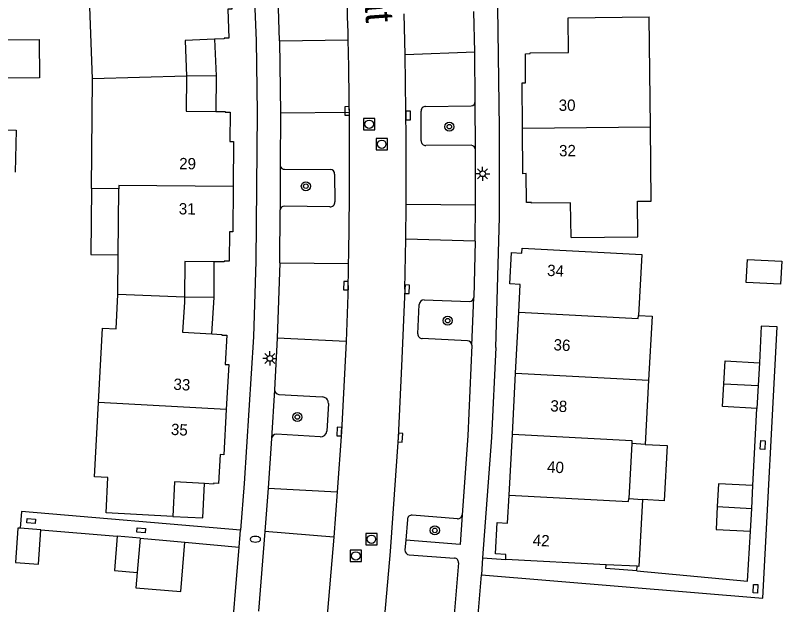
# Model space of a CAD drawing. Extents: x 132994 to 136000, y 393499 to 395512.
# Drawn here: x 133102.9 to 133170.5, y 394380.7 to 394432.8 of the extents above; entities that cross this region are included whole.
import ezdxf

# ---------------------------------------------------------------- set-up
doc = ezdxf.new("R2010")
doc.units = 0
for name, color, linetype in [('gg-afsc-hekwerk', 7, 'Continuous'), ('gg-anno-huisnummerreeks BGT', 7, 'Continuous'), ('gg-anno-openbare ruimte label', 7, 'Continuous'), ('gg-bbg-bijgebouw', 7, 'Continuous'), ('gg-bbg-hoofdgebouw', 7, 'Continuous'), ('gg-bbg-luifel en loopbrug', 7, 'Continuous'), ('gg-bbg-tussenscheiding', 7, 'Continuous'), ('gg-knt-verharding', 7, 'Continuous'), ('gg-knt-verharding nz', 7, 'Continuous'), ('gt-grn-weggrens', 7, 'Continuous'), ('gt-symb-boom', 7, 'Continuous'), ('gt-symb-brandkraan', 7, 'Continuous'), ('gt-symb-kolk', 7, 'Continuous'), ('gt-symb-kolk center center', 7, 'Continuous'), ('gt-symb-lichtmast', 7, 'Continuous'), ('gt-symb-rioolschacht', 7, 'Continuous')]:
    doc.layers.add(name, color=color, linetype=linetype)

# ---------------------------------------------------------------- blocks, each defined once
blk = doc.blocks.new('gt0-KOLKCC')
at = {"layer": 'gt-symb-kolk center center'}
blk.add_lwpolyline([(-0.375, 0.2), (0.375, 0.2), (0.375, -0.2), (-0.375, -0.2)], close=True, dxfattribs=at)
blk = doc.blocks.new('gt0-KOLK')
at = {"layer": 'gt-symb-kolk'}
blk.add_lwpolyline([(0, 0), (0.375, 0), (0.375, 0.4), (-0.375, 0.4), (-0.375, 0), (0, 0)], dxfattribs=at)
blk = doc.blocks.new('gt0-BOOM')
at = {"layer": 'gt-symb-boom'}
for radius in [0.4, 0.2]:
    blk.add_circle((0, 0), radius, dxfattribs=at)
blk = doc.blocks.new('gt0-RS')
at = {"layer": 'gt-symb-rioolschacht'}
blk.add_lwpolyline([(-0.5, -0.5), (0.5, -0.5), (0.5, 0.5), (-0.5, 0.5)], close=True, dxfattribs=at)
blk.add_circle((0, 0), 0.375, dxfattribs=at)
blk = doc.blocks.new('gt0-LMAST')
at = {"layer": 'gt-symb-lichtmast'}
for p, q in [((-0.182, 0.173), (-0.447, 0.438)), ((-0.005, 0.246), (-0.005, 0.621)), ((0.172, 0.173), (0.437, 0.438)), ((-0.255, -0.004), (-0.63, -0.004)), ((-0.182, -0.181), (-0.447, -0.446)), ((-0.005, -0.254), (-0.005, -0.629)), ((0.437, -0.446), (0.172, -0.181)), ((0.245, -0.004), (0.62, -0.004))]:
    blk.add_line(p, q, dxfattribs=at)
blk.add_circle((-0.005, -0.004), 0.25, dxfattribs=at)
blk = doc.blocks.new('gt0-BR')
at = {"layer": 'gt-symb-brandkraan'}
for centre, radius, start, end in [((-0.244, 0), 0.206, 107.56694, 252.43307), ((0.599, -2.664), 3, 106.89205, 107.56694), ((0, -0.691), 0.938, 73.10799, 106.89205), ((-0.599, -2.664), 3, 72.43309, 73.10799), ((0.244, 0), 0.206, 287.56695, 72.43309), ((0.599, 2.664), 3, 252.43307, 253.10797), ((0, 0.691), 0.938, 253.10797, 286.89206), ((-0.599, 2.664), 3, 286.89206, 287.56695)]:
    blk.add_arc(centre, radius, start, end, dxfattribs=at)

msp = doc.modelspace()

# ---------------------------------------------------------------- linework, layer by layer
at = {"layer": 'gg-afsc-hekwerk'}
for p, q in [((133167.998, 394391.257), (133168.361, 394398.073)), ((133105.114, 394387.349), (133111.859, 394386.781)), ((133117.832, 394386.262), (133122.63, 394385.815)), ((133157.752, 394383.734), (133157.773, 394384.134)), ((133143.364, 394375.375), (133144.021, 394383.389))]:
    msp.add_line(p, q, dxfattribs=at)
for points in [[(133144.021, 394383.389), (133168.873, 394381.324), (133170.157, 394405.27), (133168.748, 394405.345), (133168.575, 394402.099)], [(133122.751, 394387.327), (133103.384, 394388.974), (133103.271, 394387.49)], [(133157.752, 394383.734), (133167.535, 394382.824), (133167.791, 394387.23)]]:
    msp.add_lwpolyline(points, dxfattribs=at)
at = {"layer": 'gg-bbg-bijgebouw'}
for p, q in [((133168.575, 394402.099), (133168.468, 394400.086)), ((133165.327, 394398.234), (133165.434, 394400.254)), ((133168.468, 394400.086), (133168.361, 394398.073)), ((133168.361, 394398.073), (133165.327, 394398.234)), ((133167.895, 394389.244), (133167.998, 394391.257)), ((133164.859, 394389.4), (133164.755, 394387.386)), ((133167.791, 394387.23), (133167.895, 394389.244)), ((133105.114, 394387.349), (133103.271, 394387.49)), ((133164.755, 394387.386), (133167.791, 394387.23)), ((133113.873, 394386.613), (133111.859, 394386.781)), ((133113.873, 394386.613), (133113.62, 394383.587))]:
    msp.add_line(p, q, dxfattribs=at)
for points in [[(133167.405, 394409.198), (133167.513, 394411.228), (133170.545, 394411.08), (133170.436, 394409.037), (133167.405, 394409.198)], [(133165.434, 394400.254), (133165.542, 394402.274), (133168.575, 394402.099)], [(133167.998, 394391.257), (133164.962, 394391.413), (133164.859, 394389.4)], [(133103.271, 394387.49), (133103.081, 394387.504), (133102.851, 394384.483)], [(133102.851, 394384.483), (133104.884, 394384.328), (133105.114, 394387.349)], [(133111.859, 394386.781), (133111.606, 394383.756), (133113.62, 394383.587)]]:
    msp.add_lwpolyline(points, dxfattribs=at)
at = {"layer": 'gg-bbg-hoofdgebouw'}
for p, q in [((133109.678, 394427.177), (133109.298, 394436.837)), ((133158.947, 394422.948), (133158.853, 394432.646)), ((133109.576, 394417.496), (133109.678, 394427.177)), ((133111.985, 394417.472), (133109.576, 394417.496)), ((133111.936, 394411.644), (133111.985, 394417.472)), ((133111.906, 394408.145), (133111.936, 394411.644)), ((133158.181, 394411.681), (133157.895, 394406.278)), ((133147.039, 394401.184), (133147.325, 394406.575)), ((133146.753, 394395.792), (133147.039, 394401.184)), ((133158.792, 394400.567), (133158.492, 394394.903)), ((133146.466, 394390.402), (133146.753, 394395.792)), ((133157.295, 394394.966), (133157.038, 394390.115)), ((133158.492, 394394.903), (133157.295, 394394.966)), ((133157.038, 394390.115), (133158.237, 394390.041)), ((133158.237, 394390.041), (133157.923, 394384.126)), ((133155.027, 394384.277), (133146.167, 394384.739)), ((133157.773, 394384.134), (133155.027, 394384.277)), ((133157.923, 394384.126), (133157.773, 394384.134))]:
    msp.add_line(p, q, dxfattribs=at)
for points in [[(133121.811, 394437.322), (133121.966, 394433.331), (133121.62, 394433.318), (133121.72, 394430.779), (133121.29, 394430.761), (133121.29, 394430.701), (133120.458, 394430.668)], [(133147.641, 394422.815), (133147.609, 394426.827), (133147.929, 394426.83), (133147.904, 394429.4), (133148.334, 394429.404), (133148.333, 394429.464), (133151.713, 394429.497), (133151.683, 394432.577), (133158.853, 394432.646)], [(133120.458, 394430.668), (133117.848, 394430.565), (133117.971, 394427.426)], [(133117.971, 394427.426), (133117.941, 394424.32), (133120.553, 394424.297)], [(133120.553, 394424.297), (133121.393, 394424.29), (133121.392, 394424.232), (133121.83, 394424.223), (133121.804, 394421.658), (133122.116, 394421.652), (133122.083, 394417.663)], [(133151.939, 394413.167), (133157.848, 394413.236), (133157.824, 394416.373), (133159.01, 394416.391), (133158.947, 394422.948)], [(133151.939, 394413.167), (133151.903, 394416.237), (133148.443, 394416.196), (133148.443, 394416.251), (133148.013, 394416.246), (133147.983, 394418.806), (133147.673, 394418.803), (133147.641, 394422.815)], [(133122.083, 394417.663), (133122.05, 394413.674), (133121.765, 394413.676), (133121.738, 394411.081), (133121.305, 394411.087), (133121.304, 394411.026), (133120.428, 394411.034)], [(133147.325, 394406.575), (133147.455, 394409.014), (133146.536, 394409.063), (133146.683, 394411.839), (133147.602, 394411.79), (133147.626, 394412.24), (133158.181, 394411.681)], [(133120.428, 394411.034), (133117.819, 394411.056), (133117.794, 394407.906)], [(133110.2, 394398.597), (133110.557, 394405.149), (133111.748, 394405.099), (133111.906, 394408.145)], [(133117.794, 394407.906), (133117.791, 394407.456), (133117.619, 394404.815), (133120.221, 394404.667)], [(133157.895, 394406.278), (133159.092, 394406.219), (133158.792, 394400.567)], [(133120.221, 394404.667), (133121.089, 394404.617), (133121.086, 394404.557), (133121.522, 394404.532), (133121.385, 394401.968), (133121.703, 394401.955), (133121.481, 394397.968)], [(133116.758, 394388.526), (133110.866, 394388.85), (133111.032, 394391.972), (133109.843, 394392.04), (133110.2, 394398.597)], [(133121.481, 394397.968), (133121.258, 394393.98), (133120.944, 394393.998), (133120.801, 394391.443), (133120.374, 394391.468), (133120.366, 394391.401), (133119.563, 394391.447)], [(133119.563, 394391.447), (133116.897, 394391.6), (133116.758, 394388.526)], [(133146.167, 394384.739), (133146.186, 394385.18), (133145.271, 394385.232), (133145.412, 394387.999), (133146.336, 394387.952), (133146.466, 394390.402)]]:
    msp.add_lwpolyline(points, dxfattribs=at)
at = {"layer": 'gg-bbg-luifel en loopbrug'}
for p, q in [((133120.458, 394430.668), (133120.584, 394427.456)), ((133120.584, 394427.456), (133117.971, 394427.426)), ((133120.584, 394427.456), (133120.553, 394424.297)), ((133120.403, 394407.858), (133120.428, 394411.034)), ((133120.403, 394407.858), (133117.794, 394407.906)), ((133120.221, 394404.667), (133120.403, 394407.858))]:
    msp.add_line(p, q, dxfattribs=at)
for points in [[(133101.047, 394430.625), (133104.96, 394430.642), (133104.976, 394427.266), (133101.063, 394427.248)], [(133099.15, 394419.024), (133099.231, 394422.732), (133102.93, 394422.651), (133102.849, 394418.943)], [(133109.576, 394417.496), (133109.527, 394411.664), (133111.936, 394411.644)], [(133158.492, 394394.903), (133160.433, 394394.801), (133160.17, 394389.922), (133158.237, 394390.041)], [(133116.758, 394388.526), (133119.426, 394388.405), (133119.563, 394391.447)], [(133113.873, 394386.613), (133115.886, 394386.444), (133117.832, 394386.262)], [(133113.62, 394383.587), (133113.507, 394382.236), (133117.468, 394381.905), (133117.832, 394386.262)]]:
    msp.add_lwpolyline(points, dxfattribs=at)
at = {"layer": 'gg-bbg-tussenscheiding'}
for p, q in [((133117.971, 394427.426), (133109.678, 394427.177)), ((133147.641, 394422.815), (133158.947, 394422.948)), ((133117.794, 394407.906), (133111.906, 394408.145)), ((133147.039, 394401.184), (133158.792, 394400.567)), ((133165.434, 394400.254), (133168.468, 394400.086)), ((133121.481, 394397.968), (133110.2, 394398.597)), ((133164.859, 394389.4), (133167.895, 394389.244))]:
    msp.add_line(p, q, dxfattribs=at)
for points in [[(133122.083, 394417.663), (133111.987, 394417.747), (133111.985, 394417.472)], [(133147.325, 394406.575), (133157.882, 394406.022), (133157.895, 394406.278)], [(133146.753, 394395.792), (133157.309, 394395.239), (133157.295, 394394.966)], [(133146.466, 394390.402), (133157.024, 394389.848), (133157.038, 394390.115)]]:
    msp.add_lwpolyline(points, dxfattribs=at)
at = {"layer": 'gg-knt-verharding'}
for p, q in [((133126.193, 394430.542), (133126.048, 394435.016)), ((133143.43, 394429.527), (133143.357, 394433.14)), ((133126.193, 394430.542), (133126.261, 394424.149)), ((133143.481, 394425.185), (133143.43, 394429.527)), ((133143.509, 394420.92), (133143.481, 394425.185)), ((133138.691, 394421.711), (133138.686, 394424.322)), ((133139.097, 394424.742), (133143.103, 394424.791)), ((133126.261, 394424.149), (133126.253, 394419.496)), ((133143.12, 394421.311), (133139.112, 394421.286)), ((133143.505, 394416.014), (133143.509, 394420.92)), ((133126.253, 394419.496), (133126.257, 394415.616)), ((133126.636, 394419.197), (133130.668, 394419.188)), ((133131.056, 394418.751), (133131.062, 394416.311)), ((133126.226, 394410.93), (133126.257, 394415.616)), ((133130.628, 394415.891), (133126.617, 394415.921)), ((133143.478, 394412.854), (133143.505, 394416.014)), ((133143.478, 394412.854), (133143.347, 394407.879)), ((133126.226, 394410.93), (133125.967, 394404.287)), ((133138.959, 394407.658), (133142.959, 394407.523)), ((133143.183, 394403.664), (133143.347, 394407.879)), ((133138.417, 394404.653), (133138.534, 394407.259)), ((133125.967, 394404.287), (133125.736, 394399.715)), ((133142.793, 394404.052), (133138.8, 394404.242)), ((133125.736, 394399.715), (133125.487, 394395.41)), ((133126.125, 394399.303), (133129.958, 394399.096)), ((133130.505, 394398.509), (133130.356, 394396.076)), ((133125.487, 394395.41), (133125.176, 394391.024)), ((133129.771, 394395.556), (133125.896, 394395.79)), ((133125.176, 394391.024), (133124.886, 394387.213)), ((133141.896, 394388.332), (133137.912, 394388.639)), ((133137.486, 394388.266), (133137.336, 394386.452)), ((133124.886, 394387.213), (133124.323, 394380.168)), ((133137.336, 394386.452), (133137.265, 394385.589)), ((133137.653, 394385.142), (133141.634, 394384.85)), ((133141.991, 394384.446), (133140.753, 394369.482)), ((133144.121, 394384.884), (133146.167, 394384.739))]:
    msp.add_line(p, q, dxfattribs=at)
for points in [[(133119.195, 394485.633), (133121.368, 394467.853), (133122.161, 394460.822), (133122.973, 394451.759), (133123.572, 394443.894), (133124.122, 394430.56), (133124.213, 394424.165), (133124.089, 394411.087), (133123.879, 394404.4), (133123.071, 394391.431), (133122.751, 394387.327)], [(133145.286, 394403.469), (133145.621, 394414.957), (133145.614, 394422.813), (133145.475, 394433.522), (133145.179, 394441.057), (133144.562, 394450.997), (133143.736, 394460.945)], [(133143.183, 394403.664), (133142.833, 394395.658), (133142.316, 394388.681)], [(133145.286, 394403.469), (133144.904, 394395.493), (133144.121, 394384.884)], [(133142.316, 394388.681), (133142.137, 394386.056), (133137.336, 394386.452)], [(133120.545, 394362.57), (133121.825, 394376.233), (133122.63, 394385.815)], [(133157.752, 394383.734), (133155.009, 394383.937), (133155.027, 394384.277)]]:
    msp.add_lwpolyline(points, dxfattribs=at)
for centre, radius, start, end in [((133143.082, 394425.189), 0.399, 272.95369, 359.42092), ((133139.084, 394424.343), 0.399, 88.17996, 183.06105), ((133139.113, 394421.708), 0.422, 179.54381, 269.91439), ((133143.104, 394420.906), 0.406, 2.00693, 87.69925), ((133126.596, 394419.54), 0.346, 187.38816, 276.65503), ((133130.632, 394418.765), 0.424, 358.06228, 85.13966), ((133130.676, 394416.276), 0.388, 262.96738, 5.15423), ((133126.596, 394415.581), 0.341, 86.50947, 174.03455), ((133138.949, 394407.243), 0.415, 88.62069, 177.76476), ((133142.961, 394407.91), 0.387, 269.68302, 355.39134), ((133138.787, 394404.614), 0.372, 173.9286, 272.03206), ((133142.774, 394403.643), 0.41, 2.97382, 87.32076), ((133126.188, 394399.752), 0.453, 184.67311, 262.0374), ((133129.94, 394398.531), 0.566, 357.80214, 88.15751), ((133129.796, 394396.117), 0.561, 267.44344, 355.82364), ((133125.897, 394395.379), 0.411, 90.12257, 175.66747), ((133137.855, 394388.274), 0.369, 81.12135, 181.28858), ((133141.936, 394388.712), 0.382, 264.04636, 355.40358), ((133137.689, 394385.565), 0.425, 176.8204, 265.09614), ((133141.634, 394384.49), 0.36, 352.9868, 89.94491)]:
    msp.add_arc(centre, radius, start, end, dxfattribs=at)
at = {"layer": 'gg-knt-verharding nz'}
for p, q in [((133137.276, 394429.301), (133137.192, 394432.928)), ((133126.193, 394430.542), (133132.255, 394430.637)), ((133143.43, 394429.527), (133137.276, 394429.301)), ((133132.357, 394424.192), (133126.261, 394424.149)), ((133137.335, 394413.016), (133137.364, 394416.097)), ((133143.505, 394416.014), (133137.364, 394416.097)), ((133137.262, 394408.602), (133137.335, 394413.016)), ((133143.478, 394412.854), (133137.335, 394413.016)), ((133126.226, 394410.93), (133132.294, 394410.865)), ((133132.254, 394408.917), (133132.064, 394403.989)), ((133132.064, 394403.989), (133125.967, 394404.287)), ((133125.176, 394391.024), (133131.273, 394390.7)), ((133131.273, 394390.7), (133130.98, 394386.714)), ((133130.98, 394386.714), (133124.886, 394387.213)), ((133130.98, 394386.714), (133129.552, 394370.057))]:
    msp.add_line(p, q, dxfattribs=at)
for points in [[(133137.262, 394408.602), (133136.967, 394401.815), (133136.663, 394395.506), (133135.956, 394385.429), (133135.208, 394376.765), (133134.623, 394369.644)], [(133132.064, 394403.989), (133131.669, 394396.018), (133131.273, 394390.7)]]:
    msp.add_lwpolyline(points, dxfattribs=at)
for centre, radius, start, end in [((132645.01, 394419.484), 487.372, 1.31132, 2.5842), ((132658.466, 394419.915), 473.91, 0.51705, 1.29635), ((132630.5, 394419.321), 506.874, 359.63554, 1.12816), ((132655.016, 394419.785), 477.361, 358.92932, 0.52898), ((132685.277, 394419.07), 447.093, 358.69881, 358.94851)]:
    msp.add_arc(centre, radius, start, end, dxfattribs=at)
at = {"layer": 'gt-grn-weggrens'}
for p, q in [((133122.63, 394385.815), (133122.751, 394387.327)), ((133144.121, 394384.884), (133144.021, 394383.389))]:
    msp.add_line(p, q, dxfattribs=at)

# ---------------------------------------------------------------- block references
at = {"layer": 'gt-symb-boom'}
for p in [(133141.189, 394422.951), (133128.513, 394417.698), (133141.046, 394405.828), (133127.763, 394397.316), (133139.907, 394387.303)]:
    msp.add_blockref('gt0-BOOM', p, dxfattribs=at)
at = {"layer": 'gt-symb-brandkraan'}
msp.add_blockref('gt0-BR', (133124.057, 394386.52), dxfattribs=at)
at = {"layer": 'gt-symb-kolk'}
for p, rotation in [((133132.355, 394424.357), 91.56581849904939), ((133137.353, 394423.937), -89.91930177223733), ((133132.254, 394408.917), 89.62072361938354), ((133137.262, 394408.602), -92.36511518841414), ((133131.669, 394396.018), 87.16620820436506), ((133136.663, 394395.506), -94.01375203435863)]:
    msp.add_blockref('gt0-KOLK', p, dxfattribs=dict(at, rotation=rotation))
at = {"layer": 'gt-symb-kolk center center'}
for p, rotation in [((133168.873, 394394.845), -92.88215169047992), ((133104.254, 394388.133), -4.872213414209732), ((133113.964, 394387.305), -4.442647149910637), ((133168.233, 394382.151), 87.1178483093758)]:
    msp.add_blockref('gt0-KOLKCC', p, dxfattribs=dict(at, rotation=rotation))
at = {"layer": 'gt-symb-lichtmast'}
for p in [(133144.133, 394418.802), (133125.344, 394402.497)]:
    msp.add_blockref('gt0-LMAST', p, dxfattribs=at)
at = {"layer": 'gt-symb-rioolschacht'}
for p in [(133134.107, 394423.164), (133135.213, 394421.401), (133134.305, 394386.518), (133132.929, 394385.046)]:
    msp.add_blockref('gt0-RS', p, dxfattribs=at)

# ---------------------------------------------------------------- texts
at = {"layer": 'gg-anno-huisnummerreeks BGT'}
for s, rotation, p in [('30', 0.5, (133150.852, 394424.346)), ('32', 0.5, (133150.884, 394420.334)), ('29', 359.5, (133117.319, 394419.198)), ('31', 359.5, (133117.286, 394415.209)), ('34', 357, (133149.802, 394409.781)), ('36', 357, (133150.374, 394403.21)), ('33', 356.8, (133116.794, 394399.728)), ('38', 357, (133150.087, 394397.818)), ('35', 356.8, (133116.572, 394395.741)), ('40', 357, (133149.801, 394392.427)), ('42', 357.1, (133148.535, 394385.952))]:
    msp.add_text(s, height=1, rotation=rotation, dxfattribs=at).set_placement(p)
at = {"layer": 'gg-anno-openbare ruimte label'}
msp.add_text('Lien Gisolfstraat', height=2.5, rotation=274.2, dxfattribs=at).set_placement((133132.063, 394456.162))

doc.saveas('drawing.dxf')
